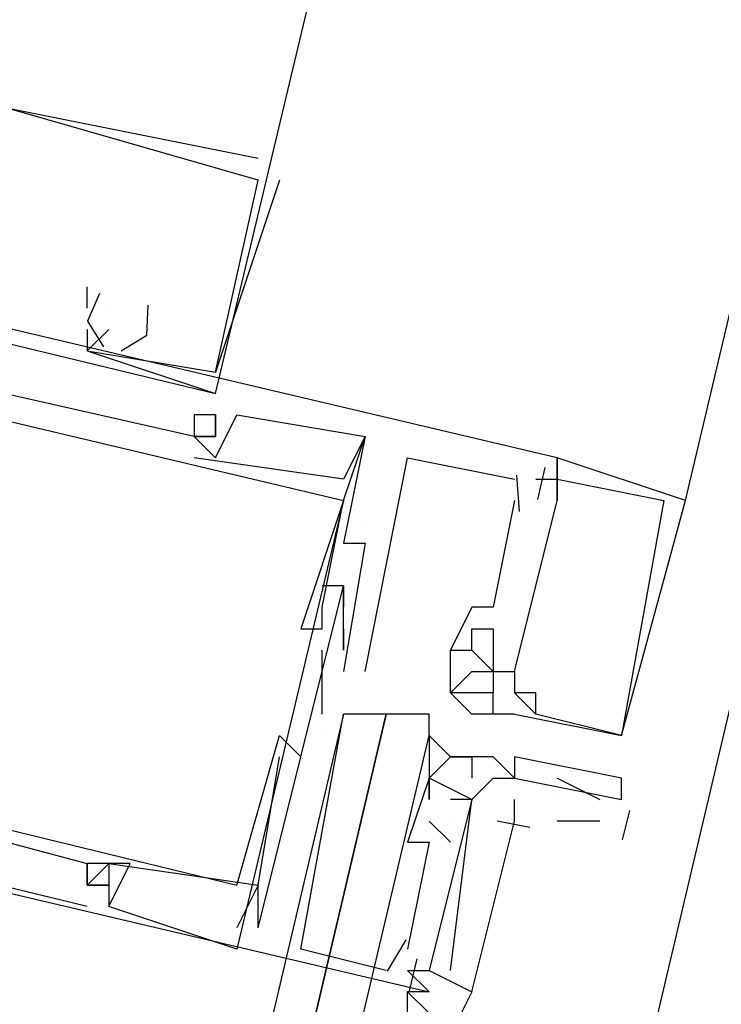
# Model space of a CAD drawing. Header units: feet. Extents: x -79 to 198, y -22 to 181.
# Tile 267 of 277: x 136.371 to 136.809, y 112.45 to 113.064. Entities that reach past the tile are written whole.
import ezdxf

# ---------------------------------------------------------------- set-up
doc = ezdxf.new("R2010")
doc.units = ezdxf.units.FT
doc.layers.add('A-LINEA', color=7, linetype='CONTINUOUS')

msp = doc.modelspace()

# ---------------------------------------------------------------- linework, layer by layer
at = {"layer": 'A-LINEA'}
for p, q in [((139.5467, 124.2044), (135.96, 109.0178)), ((136.7867, 112.7644), (138.4133, 119.6444)), ((136.52, 112.9778), (136.52, 112.9778)), ((136.52, 112.9778), (136.52, 112.9778)), ((136.52, 112.9778), (136.52, 112.9778)), ((136.5333, 112.9644), (136.4933, 112.8444)), ((136.5333, 112.9644), (136.4933, 112.8444)), ((136.5333, 112.9644), (136.4933, 112.8444)), ((136.52, 112.9644), (136.52, 112.9644)), ((136.52, 112.9644), (136.52, 112.9644)), ((136.52, 112.9644), (136.52, 112.9644)), ((136.52, 112.9644), (136.52, 112.9644)), ((136.52, 112.9644), (136.52, 112.9644)), ((136.52, 112.9644), (136.52, 112.9644)), ((136.5333, 112.9644), (136.5333, 112.9644)), ((136.5333, 112.9644), (136.5333, 112.9644)), ((136.5333, 112.9644), (136.5333, 112.9644)), ((136.0533, 112.9378), (136.4933, 112.8311)), ((136.0533, 112.9378), (136.4933, 112.8311)), ((136.0533, 112.9378), (136.4933, 112.8311)), ((136.4133, 112.8844), (136.4133, 112.8978)), ((136.4133, 112.8978), (136.4133, 112.8978)), ((136.4133, 112.8844), (136.4133, 112.8978)), ((136.4133, 112.8978), (136.4133, 112.8978)), ((136.4133, 112.8844), (136.4133, 112.8978)), ((136.4133, 112.8978), (136.4133, 112.8978)), ((136.4133, 112.8844), (136.4133, 112.8844)), ((136.4133, 112.8844), (136.4133, 112.8844)), ((136.4133, 112.8844), (136.4133, 112.8844)), ((136.4267, 112.8844), (136.4267, 112.8844)), ((136.4267, 112.8844), (136.4267, 112.8844)), ((136.4267, 112.8844), (136.4267, 112.8844)), ((136.4133, 112.8711), (136.4133, 112.8711)), ((136.4133, 112.8711), (136.4133, 112.8711)), ((136.4133, 112.8711), (136.4133, 112.8711)), ((136.4267, 112.8711), (136.4267, 112.8711)), ((136.4267, 112.8711), (136.4267, 112.8711)), ((136.4267, 112.8711), (136.4267, 112.8711)), ((136.4133, 112.8578), (136.4133, 112.8578)), ((136.4133, 112.8578), (136.4133, 112.8578)), ((136.4133, 112.8578), (136.4133, 112.8578)), ((136.4133, 112.8578), (136.4133, 112.8578)), ((136.4133, 112.8578), (136.4133, 112.8578)), ((136.4133, 112.8578), (136.4133, 112.8578)), ((136.4933, 112.8444), (136.4933, 112.8444)), ((136.4933, 112.8444), (136.4933, 112.8444)), ((136.4933, 112.8444), (136.4933, 112.8444)), ((136.4933, 112.8444), (136.4933, 112.8444)), ((136.4933, 112.8444), (136.4933, 112.8444)), ((136.4933, 112.8444), (136.4933, 112.8444)), ((136.4933, 112.8311), (136.4933, 112.8311)), ((136.4933, 112.8311), (136.4933, 112.8311)), ((136.4933, 112.8311), (136.4933, 112.8311)), ((136.4933, 112.8311), (136.4933, 112.8311)), ((136.4933, 112.8311), (136.4933, 112.8311)), ((136.4933, 112.8311), (136.4933, 112.8311)), ((136.48, 112.8178), (136.48, 112.8178)), ((136.48, 112.8178), (136.48, 112.8178)), ((136.48, 112.8178), (136.48, 112.8178)), ((136.4933, 112.8178), (136.4933, 112.8178)), ((136.4933, 112.8178), (136.4933, 112.8178)), ((136.4933, 112.8178), (136.4933, 112.8178)), ((136.4933, 112.8178), (136.4933, 112.8178)), ((136.4933, 112.8178), (136.4933, 112.8178)), ((136.4933, 112.8178), (136.4933, 112.8178)), ((136.5067, 112.8178), (136.5067, 112.8178)), ((136.5067, 112.8178), (136.5067, 112.8178)), ((136.5067, 112.8178), (136.5067, 112.8178)), ((136.48, 112.8044), (136.48, 112.8044)), ((136.48, 112.8044), (136.48, 112.8044)), ((136.48, 112.8044), (136.48, 112.8044)), ((136.48, 112.8044), (136.48, 112.8044)), ((136.48, 112.8044), (136.48, 112.8044)), ((136.48, 112.8044), (136.48, 112.8044)), ((136.48, 112.8044), (136.48, 112.8044)), ((136.48, 112.8044), (136.48, 112.8044)), ((136.48, 112.8044), (136.48, 112.8044)), ((136.4933, 112.8044), (136.4933, 112.8044)), ((136.4933, 112.8044), (136.4933, 112.8044)), ((136.4933, 112.8044), (136.4933, 112.8044)), ((136.4933, 112.8044), (136.4933, 112.8044)), ((136.4933, 112.8044), (136.4933, 112.8044)), ((136.4933, 112.8044), (136.4933, 112.8044)), ((136.5867, 112.8044), (136.5867, 112.8044)), ((136.5867, 112.8044), (136.5867, 112.8044)), ((136.5867, 112.8044), (136.5867, 112.8044)), ((136.5867, 112.8044), (136.5867, 112.8044)), ((136.5867, 112.8044), (136.5867, 112.8044)), ((136.5867, 112.8044), (136.5867, 112.8044)), ((136.5867, 112.8044), (136.5867, 112.8044)), ((136.5867, 112.8044), (136.5867, 112.8044)), ((136.5867, 112.8044), (136.5867, 112.8044)), ((136.48, 112.7911), (136.48, 112.7911)), ((136.48, 112.7911), (136.48, 112.7911)), ((136.48, 112.7911), (136.48, 112.7911)), ((136.4933, 112.7911), (136.4933, 112.7911)), ((136.4933, 112.7911), (136.4933, 112.7911)), ((136.4933, 112.7911), (136.4933, 112.7911)), ((136.6133, 112.7911), (136.6133, 112.7911)), ((136.6133, 112.7911), (136.6133, 112.7911)), ((136.6133, 112.7911), (136.6133, 112.7911)), ((136.7067, 112.7911), (136.7067, 112.7911)), ((136.7067, 112.7911), (136.7067, 112.7911)), ((136.7067, 112.7911), (136.7067, 112.7911)), ((136.7067, 112.7911), (136.7067, 112.7911)), ((136.7067, 112.7911), (136.7067, 112.7911)), ((136.7067, 112.7911), (136.7067, 112.7911)), ((136.6813, 112.7802), (136.6829, 112.7576)), ((136.6813, 112.7802), (136.6829, 112.7576)), ((136.6813, 112.7802), (136.6829, 112.7576)), ((136.699, 112.7851), (136.6943, 112.7651)), ((136.699, 112.7851), (136.6943, 112.7651)), ((136.699, 112.7851), (136.6943, 112.7651)), ((136.5733, 112.7778), (136.5733, 112.7778)), ((136.5733, 112.7778), (136.5733, 112.7778)), ((136.5733, 112.7778), (136.5733, 112.7778)), ((136.68, 112.7778), (136.68, 112.7778)), ((136.68, 112.7778), (136.68, 112.7778)), ((136.68, 112.7778), (136.68, 112.7778)), ((136.6933, 112.7778), (136.6933, 112.7778)), ((136.6933, 112.7778), (136.6933, 112.7778)), ((136.6933, 112.7778), (136.6933, 112.7778)), ((136.7067, 112.7778), (136.7067, 112.7778)), ((136.7067, 112.7778), (136.7067, 112.7778)), ((136.7067, 112.7778), (136.7067, 112.7778)), ((136.7067, 112.7778), (136.7067, 112.7778)), ((136.7067, 112.7778), (136.7067, 112.7778)), ((136.7067, 112.7778), (136.7067, 112.7778)), ((136.7067, 112.7778), (136.7067, 112.7778)), ((136.7067, 112.7778), (136.7067, 112.7778)), ((136.7067, 112.7778), (136.7067, 112.7778)), ((136.5733, 112.7644), (136.5067, 112.4844)), ((136.5733, 112.7644), (136.5067, 112.4844)), ((136.5733, 112.7644), (136.5067, 112.4844)), ((136.5733, 112.7644), (136.5733, 112.7644)), ((136.5733, 112.7644), (136.5733, 112.7644)), ((136.5733, 112.7644), (136.5733, 112.7644)), ((136.5733, 112.7644), (136.5733, 112.7644)), ((136.5733, 112.7644), (136.5733, 112.7644)), ((136.5733, 112.7644), (136.5733, 112.7644)), ((136.68, 112.7644), (136.68, 112.7644)), ((136.68, 112.7644), (136.68, 112.7644)), ((136.68, 112.7644), (136.68, 112.7644)), ((136.6933, 112.7644), (136.6933, 112.7644)), ((136.6933, 112.7644), (136.6933, 112.7644)), ((136.6933, 112.7644), (136.6933, 112.7644)), ((136.6933, 112.7644), (136.6933, 112.7644)), ((136.6933, 112.7644), (136.6933, 112.7644)), ((136.6933, 112.7644), (136.6933, 112.7644)), ((136.7067, 112.7644), (136.7067, 112.7644)), ((136.7067, 112.7644), (136.7067, 112.7644)), ((136.7067, 112.7644), (136.7067, 112.7644)), ((136.7067, 112.7644), (136.7067, 112.7644)), ((136.7067, 112.7644), (136.7067, 112.7644)), ((136.7067, 112.7644), (136.7067, 112.7644)), ((136.7733, 112.7644), (136.7733, 112.7644)), ((136.7733, 112.7644), (136.7733, 112.7644)), ((136.7733, 112.7644), (136.7733, 112.7644)), ((136.7867, 112.7644), (136.7867, 112.7644)), ((136.7867, 112.7644), (136.7867, 112.7644)), ((136.7867, 112.7644), (136.7867, 112.7644)), ((136.5867, 112.7511), (136.5867, 112.7511)), ((136.5867, 112.7511), (136.5867, 112.7511)), ((136.5867, 112.7511), (136.5867, 112.7511)), ((136.5867, 112.7511), (136.5867, 112.7511)), ((136.5867, 112.7511), (136.5867, 112.7511)), ((136.5867, 112.7511), (136.5867, 112.7511)), ((136.5867, 112.7378), (136.5733, 112.6578)), ((136.5733, 112.7378), (136.5733, 112.7378)), ((136.5867, 112.7378), (136.5733, 112.6578)), ((136.5733, 112.7378), (136.5733, 112.7378)), ((136.5867, 112.7378), (136.5733, 112.6578)), ((136.5733, 112.7378), (136.5733, 112.7378)), ((136.5867, 112.7378), (136.5867, 112.7378)), ((136.5867, 112.7378), (136.5867, 112.7378)), ((136.5867, 112.7378), (136.5867, 112.7378)), ((136.5867, 112.7378), (136.5867, 112.7378)), ((136.5867, 112.7378), (136.5867, 112.7378)), ((136.5867, 112.7378), (136.5867, 112.7378)), ((136.56, 112.7111), (136.56, 112.7111)), ((136.56, 112.7111), (136.56, 112.7111)), ((136.56, 112.7111), (136.56, 112.7111)), ((136.5733, 112.7111), (136.5733, 112.7111)), ((136.5733, 112.7111), (136.5733, 112.7111)), ((136.5733, 112.7111), (136.5733, 112.7111)), ((136.5733, 112.7111), (136.5733, 112.7111)), ((136.5733, 112.7111), (136.5733, 112.7111)), ((136.5733, 112.7111), (136.5733, 112.7111)), ((136.5733, 112.7111), (136.5733, 112.7111)), ((136.5733, 112.7111), (136.5733, 112.7111)), ((136.5733, 112.7111), (136.5733, 112.7111)), ((136.56, 112.6978), (136.56, 112.6978)), ((136.56, 112.6978), (136.56, 112.6978)), ((136.56, 112.6978), (136.56, 112.6978)), ((136.5733, 112.6978), (136.5733, 112.6978)), ((136.5733, 112.6978), (136.5733, 112.6978)), ((136.5733, 112.6978), (136.5733, 112.6978)), ((136.5733, 112.6978), (136.5733, 112.6978)), ((136.5733, 112.6978), (136.5733, 112.6978)), ((136.5733, 112.6978), (136.5733, 112.6978)), ((136.5867, 112.6978), (136.5867, 112.6978)), ((136.5867, 112.6978), (136.5867, 112.6978)), ((136.5867, 112.6978), (136.5867, 112.6978)), ((136.5867, 112.6978), (136.5867, 112.6978)), ((136.5867, 112.6978), (136.5867, 112.6978)), ((136.5867, 112.6978), (136.5867, 112.6978)), ((136.6533, 112.6978), (136.6533, 112.6978)), ((136.6533, 112.6978), (136.6533, 112.6978)), ((136.6533, 112.6978), (136.6533, 112.6978)), ((136.6667, 112.6978), (136.6667, 112.6978)), ((136.6667, 112.6978), (136.6667, 112.6978)), ((136.6667, 112.6978), (136.6667, 112.6978)), ((136.5467, 112.6844), (136.5467, 112.6844)), ((136.5467, 112.6844), (136.5467, 112.6844)), ((136.5467, 112.6844), (136.5467, 112.6844)), ((136.56, 112.6844), (136.56, 112.6844)), ((136.56, 112.6844), (136.56, 112.6844)), ((136.56, 112.6844), (136.56, 112.6844)), ((136.5733, 112.6844), (136.5733, 112.6844)), ((136.5733, 112.6844), (136.5733, 112.6844)), ((136.5733, 112.6844), (136.5733, 112.6844)), ((136.6533, 112.6844), (136.6533, 112.6844)), ((136.6533, 112.6844), (136.6533, 112.6844)), ((136.6533, 112.6844), (136.6533, 112.6844)), ((136.6667, 112.6844), (136.6667, 112.6844)), ((136.6667, 112.6844), (136.6667, 112.6844)), ((136.6667, 112.6844), (136.6667, 112.6844)), ((136.56, 112.6311), (136.56, 112.6711)), ((136.56, 112.6711), (136.56, 112.6711)), ((136.56, 112.6311), (136.56, 112.6711)), ((136.56, 112.6711), (136.56, 112.6711)), ((136.56, 112.6311), (136.56, 112.6711)), ((136.56, 112.6711), (136.56, 112.6711)), ((136.5733, 112.6711), (136.5733, 112.6711)), ((136.5733, 112.6711), (136.5733, 112.6711)), ((136.5733, 112.6711), (136.5733, 112.6711)), ((136.5733, 112.6711), (136.5733, 112.6711)), ((136.5733, 112.6711), (136.5733, 112.6711)), ((136.5733, 112.6711), (136.5733, 112.6711)), ((136.5733, 112.6711), (136.5733, 112.6711)), ((136.5733, 112.6711), (136.5733, 112.6711)), ((136.5733, 112.6711), (136.5733, 112.6711)), ((136.64, 112.6711), (136.64, 112.6711)), ((136.64, 112.6711), (136.64, 112.6711)), ((136.64, 112.6711), (136.64, 112.6711)), ((136.64, 112.6711), (136.64, 112.6711)), ((136.64, 112.6711), (136.64, 112.6711)), ((136.64, 112.6711), (136.64, 112.6711)), ((136.6533, 112.6711), (136.6533, 112.6711)), ((136.6533, 112.6711), (136.6533, 112.6711)), ((136.6533, 112.6711), (136.6533, 112.6711)), ((136.6533, 112.6711), (136.6533, 112.6711)), ((136.6533, 112.6711), (136.6533, 112.6711)), ((136.6533, 112.6711), (136.6533, 112.6711)), ((136.6667, 112.6711), (136.6667, 112.6711)), ((136.6667, 112.6711), (136.6667, 112.6711)), ((136.6667, 112.6711), (136.6667, 112.6711)), ((136.5733, 112.6578), (136.5733, 112.6578)), ((136.5733, 112.6578), (136.5733, 112.6578)), ((136.5733, 112.6578), (136.5733, 112.6578)), ((136.5867, 112.6578), (136.5867, 112.6578)), ((136.5867, 112.6578), (136.5867, 112.6578)), ((136.5867, 112.6578), (136.5867, 112.6578)), ((136.6533, 112.6578), (136.6533, 112.6578)), ((136.6533, 112.6578), (136.6533, 112.6578)), ((136.6533, 112.6578), (136.6533, 112.6578)), ((136.6667, 112.6578), (136.6667, 112.6578)), ((136.6667, 112.6578), (136.6667, 112.6578)), ((136.6667, 112.6578), (136.6667, 112.6578)), ((136.6667, 112.6578), (136.6667, 112.6578)), ((136.6667, 112.6578), (136.6667, 112.6578)), ((136.6667, 112.6578), (136.6667, 112.6578)), ((136.6667, 112.6578), (136.6667, 112.6578)), ((136.6667, 112.6578), (136.6667, 112.6578)), ((136.6667, 112.6578), (136.6667, 112.6578)), ((136.68, 112.6578), (136.68, 112.6578)), ((136.68, 112.6578), (136.68, 112.6578)), ((136.68, 112.6578), (136.68, 112.6578)), ((136.68, 112.6578), (136.68, 112.6578)), ((136.68, 112.6578), (136.68, 112.6578)), ((136.68, 112.6578), (136.68, 112.6578)), ((136.64, 112.6444), (136.64, 112.6444)), ((136.64, 112.6444), (136.64, 112.6444)), ((136.64, 112.6444), (136.64, 112.6444)), ((136.64, 112.6444), (136.64, 112.6444)), ((136.64, 112.6444), (136.64, 112.6444)), ((136.64, 112.6444), (136.64, 112.6444)), ((136.6667, 112.6444), (136.6667, 112.6444)), ((136.6667, 112.6444), (136.6667, 112.6444)), ((136.6667, 112.6444), (136.6667, 112.6444)), ((136.6667, 112.6444), (136.6667, 112.6444)), ((136.6667, 112.6444), (136.6667, 112.6444)), ((136.6667, 112.6444), (136.6667, 112.6444)), ((136.68, 112.6444), (136.6933, 112.6311)), ((136.68, 112.6444), (136.68, 112.6444)), ((136.68, 112.6444), (136.68, 112.6444)), ((136.68, 112.6444), (136.6933, 112.6311)), ((136.68, 112.6444), (136.68, 112.6444)), ((136.68, 112.6444), (136.68, 112.6444)), ((136.68, 112.6444), (136.6933, 112.6311)), ((136.68, 112.6444), (136.68, 112.6444)), ((136.68, 112.6444), (136.68, 112.6444)), ((136.6933, 112.6444), (136.6933, 112.6444)), ((136.6933, 112.6444), (136.6933, 112.6444)), ((136.6933, 112.6444), (136.6933, 112.6444)), ((136.56, 112.6311), (136.56, 112.6311)), ((136.56, 112.6311), (136.56, 112.6311)), ((136.56, 112.6311), (136.56, 112.6311)), ((136.5733, 112.6311), (136.5733, 112.6311)), ((136.5733, 112.6311), (136.5733, 112.6311)), ((136.5733, 112.6311), (136.5733, 112.6311)), ((136.6533, 112.6311), (136.6533, 112.6311)), ((136.6533, 112.6311), (136.6533, 112.6311)), ((136.6533, 112.6311), (136.6533, 112.6311)), ((136.6667, 112.6311), (136.6667, 112.6311)), ((136.6667, 112.6311), (136.6667, 112.6311)), ((136.6667, 112.6311), (136.6667, 112.6311)), ((136.6667, 112.6311), (136.6667, 112.6311)), ((136.6667, 112.6311), (136.6667, 112.6311)), ((136.6667, 112.6311), (136.6667, 112.6311)), ((136.68, 112.6311), (136.68, 112.6311)), ((136.68, 112.6311), (136.68, 112.6311)), ((136.68, 112.6311), (136.68, 112.6311)), ((136.68, 112.6311), (136.68, 112.6311)), ((136.68, 112.6311), (136.68, 112.6311)), ((136.68, 112.6311), (136.68, 112.6311)), ((136.6933, 112.6311), (136.6933, 112.6311)), ((136.6933, 112.6311), (136.6933, 112.6311)), ((136.6933, 112.6311), (136.6933, 112.6311)), ((136.6933, 112.6311), (136.6933, 112.6311)), ((136.6933, 112.6311), (136.6933, 112.6311)), ((136.6933, 112.6311), (136.6933, 112.6311)), ((136.5333, 112.6178), (136.5333, 112.6178)), ((136.5333, 112.6178), (136.5333, 112.6178)), ((136.5333, 112.6178), (136.5333, 112.6178)), ((136.56, 112.6178), (136.56, 112.6178)), ((136.56, 112.6178), (136.56, 112.6178)), ((136.56, 112.6178), (136.56, 112.6178)), ((136.56, 112.6178), (136.56, 112.6178)), ((136.56, 112.6178), (136.56, 112.6178)), ((136.56, 112.6178), (136.56, 112.6178)), ((136.5733, 112.6178), (136.5733, 112.6178)), ((136.5733, 112.6178), (136.5733, 112.6178)), ((136.5733, 112.6178), (136.5733, 112.6178)), ((136.6267, 112.6178), (136.6267, 112.6178)), ((136.7467, 112.6178), (136.7467, 112.6178)), ((136.7467, 112.6178), (136.7467, 112.6178)), ((136.7467, 112.6178), (136.7467, 112.6178)), ((136.7467, 112.6178), (136.7467, 112.6178)), ((136.7467, 112.6178), (136.7467, 112.6178)), ((136.7467, 112.6178), (136.7467, 112.6178)), ((136.5333, 112.6044), (136.5333, 112.6044)), ((136.5333, 112.6044), (136.5333, 112.6044)), ((136.5333, 112.6044), (136.5333, 112.6044)), ((136.5467, 112.6044), (136.5467, 112.6044)), ((136.5467, 112.6044), (136.5467, 112.6044)), ((136.5467, 112.6044), (136.5467, 112.6044)), ((136.64, 112.6044), (136.64, 112.6044)), ((136.64, 112.6044), (136.64, 112.6044)), ((136.6533, 112.6044), (136.6533, 112.6044)), ((136.6533, 112.6044), (136.6533, 112.6044)), ((136.6667, 112.6044), (136.6667, 112.6044)), ((136.68, 112.6044), (136.68, 112.6044)), ((136.6267, 112.5911), (136.6267, 112.5911)), ((136.6267, 112.5911), (136.6267, 112.5911)), ((136.6267, 112.5911), (136.6267, 112.5911)), ((136.6267, 112.5911), (136.6267, 112.5911)), ((136.6267, 112.5911), (136.6267, 112.5911)), ((136.6533, 112.5911), (136.6533, 112.5911)), ((136.6667, 112.5911), (136.6667, 112.5911)), ((136.6667, 112.5911), (136.6667, 112.5911)), ((136.68, 112.5911), (136.68, 112.5911)), ((136.68, 112.5911), (136.68, 112.5911)), ((136.7067, 112.5911), (136.7333, 112.5778)), ((136.7467, 112.5911), (136.7467, 112.5911)), ((136.6267, 112.5778), (136.6267, 112.5778)), ((136.6267, 112.5778), (136.6267, 112.5778)), ((136.6267, 112.5778), (136.6267, 112.5778)), ((136.6267, 112.5778), (136.6267, 112.5778)), ((136.64, 112.5778), (136.64, 112.5778)), ((136.64, 112.5778), (136.64, 112.5778)), ((136.64, 112.5778), (136.64, 112.5778)), ((136.64, 112.5778), (136.64, 112.5778)), ((136.64, 112.5778), (136.64, 112.5778)), ((136.6533, 112.5778), (136.6533, 112.5778)), ((136.6533, 112.5778), (136.6533, 112.5778)), ((136.6533, 112.5778), (136.6533, 112.5778)), ((136.6533, 112.5778), (136.6533, 112.5778)), ((136.7067, 112.5778), (136.7067, 112.5778)), ((136.7467, 112.5778), (136.7467, 112.5778)), ((136.7517, 112.571), (136.7473, 112.5527)), ((136.64, 112.5511), (136.6267, 112.5644)), ((136.6267, 112.5644), (136.6267, 112.5644)), ((136.64, 112.5511), (136.6267, 112.5644)), ((136.6267, 112.5644), (136.6267, 112.5644)), ((136.64, 112.5511), (136.6267, 112.5644)), ((136.6267, 112.5644), (136.6267, 112.5644)), ((136.64, 112.5644), (136.64, 112.5644)), ((136.64, 112.5644), (136.64, 112.5644)), ((136.64, 112.5644), (136.64, 112.5644)), ((136.64, 112.5644), (136.64, 112.5644)), ((136.64, 112.5644), (136.64, 112.5644)), ((136.64, 112.5644), (136.64, 112.5644)), ((136.6895, 112.5603), (136.6692, 112.5642)), ((136.6895, 112.5603), (136.6692, 112.5642)), ((136.6895, 112.5603), (136.6692, 112.5642)), ((136.7333, 112.5644), (136.7067, 112.5644)), ((136.6133, 112.5511), (136.6133, 112.5511)), ((136.6133, 112.5511), (136.6133, 112.5511)), ((136.6133, 112.5511), (136.6133, 112.5511)), ((136.6267, 112.5511), (136.6267, 112.5511)), ((136.6267, 112.5511), (136.6267, 112.5511)), ((136.6267, 112.5511), (136.6267, 112.5511)), ((136.64, 112.5511), (136.64, 112.5511)), ((136.64, 112.5511), (136.64, 112.5511)), ((136.64, 112.5511), (136.64, 112.5511)), ((136.4133, 112.5378), (136.4133, 112.5378)), ((136.4133, 112.5378), (136.4133, 112.5378)), ((136.4133, 112.5378), (136.4133, 112.5378)), ((136.4133, 112.5378), (136.4133, 112.5378)), ((136.4133, 112.5378), (136.4133, 112.5378)), ((136.4133, 112.5378), (136.4133, 112.5378)), ((136.4267, 112.5378), (136.4267, 112.5378)), ((136.4267, 112.5378), (136.4267, 112.5378)), ((136.4267, 112.5378), (136.4267, 112.5378)), ((136.4267, 112.5378), (136.4267, 112.5378)), ((136.4267, 112.5378), (136.4267, 112.5378)), ((136.4267, 112.5378), (136.4267, 112.5378)), ((136.4267, 112.5378), (136.4267, 112.5378)), ((136.4267, 112.5378), (136.4267, 112.5378)), ((136.4267, 112.5378), (136.4267, 112.5378)), ((136.44, 112.5378), (136.44, 112.5378)), ((136.44, 112.5378), (136.44, 112.5378)), ((136.44, 112.5378), (136.44, 112.5378)), ((136.4133, 112.5244), (136.4133, 112.5244)), ((136.4133, 112.5244), (136.4133, 112.5244)), ((136.4133, 112.5244), (136.4133, 112.5244)), ((136.4133, 112.5244), (136.4133, 112.5244)), ((136.4133, 112.5244), (136.4133, 112.5244)), ((136.4133, 112.5244), (136.4133, 112.5244)), ((136.4267, 112.5244), (136.4267, 112.5244)), ((136.4267, 112.5244), (136.4267, 112.5244)), ((136.4267, 112.5244), (136.4267, 112.5244)), ((136.4267, 112.5244), (136.4267, 112.5244)), ((136.4267, 112.5244), (136.4267, 112.5244)), ((136.4267, 112.5244), (136.4267, 112.5244)), ((136.52, 112.5244), (136.5067, 112.4978)), ((136.5067, 112.5244), (136.5067, 112.5244)), ((136.52, 112.5244), (136.5067, 112.4978)), ((136.5067, 112.5244), (136.5067, 112.5244)), ((136.52, 112.5244), (136.5067, 112.4978)), ((136.5067, 112.5244), (136.5067, 112.5244)), ((136.52, 112.5244), (136.52, 112.5244)), ((136.52, 112.5244), (136.52, 112.5244)), ((136.52, 112.5244), (136.52, 112.5244)), ((136.52, 112.5244), (136.52, 112.5244)), ((136.52, 112.5244), (136.52, 112.5244)), ((136.52, 112.5244), (136.52, 112.5244)), ((136.4133, 112.5111), (136.4133, 112.5111)), ((136.4133, 112.5111), (136.4133, 112.5111)), ((136.4133, 112.5111), (136.4133, 112.5111)), ((136.4267, 112.5111), (136.4267, 112.5111)), ((136.4267, 112.5111), (136.4267, 112.5111)), ((136.4267, 112.5111), (136.4267, 112.5111)), ((136.4267, 112.5111), (136.4267, 112.5111)), ((136.4267, 112.5111), (136.4267, 112.5111)), ((136.4267, 112.5111), (136.4267, 112.5111)), ((136.5067, 112.4978), (136.5067, 112.4978)), ((136.5067, 112.4978), (136.5067, 112.4978)), ((136.5067, 112.4978), (136.5067, 112.4978)), ((136.52, 112.4978), (136.52, 112.4978)), ((136.52, 112.4978), (136.52, 112.4978)), ((136.52, 112.4978), (136.52, 112.4978)), ((136.52, 112.4978), (136.52, 112.4978)), ((136.52, 112.4978), (136.52, 112.4978)), ((136.52, 112.4978), (136.52, 112.4978)), ((136.6121, 112.4902), (136.6006, 112.4707)), ((136.6121, 112.4902), (136.6006, 112.4707)), ((136.6121, 112.4902), (136.6006, 112.4707)), ((136.5067, 112.4844), (136.5067, 112.4844)), ((136.5067, 112.4844), (136.5067, 112.4844)), ((136.5067, 112.4844), (136.5067, 112.4844)), ((136.5467, 112.4844), (136.5467, 112.4844)), ((136.5467, 112.4844), (136.5467, 112.4844)), ((136.5467, 112.4844), (136.5467, 112.4844)), ((136.6133, 112.4844), (136.6133, 112.4844)), ((136.6133, 112.4844), (136.6133, 112.4844)), ((136.6133, 112.4844), (136.6133, 112.4844)), ((136.619, 112.4784), (136.6143, 112.4584)), ((136.619, 112.4784), (136.6143, 112.4584)), ((136.619, 112.4784), (136.6143, 112.4584)), ((136.6, 112.4711), (136.6, 112.4711)), ((136.6, 112.4711), (136.6, 112.4711)), ((136.6, 112.4711), (136.6, 112.4711)), ((136.6267, 112.4711), (136.6267, 112.4711)), ((136.6267, 112.4711), (136.6267, 112.4711)), ((136.6267, 112.4711), (136.6267, 112.4711)), ((136.6267, 112.4711), (136.6267, 112.4711)), ((136.6267, 112.4711), (136.6267, 112.4711)), ((136.6267, 112.4711), (136.6267, 112.4711)), ((136.64, 112.4711), (136.64, 112.4711)), ((136.64, 112.4711), (136.64, 112.4711)), ((136.64, 112.4711), (136.64, 112.4711)), ((136.6133, 112.4578), (136.6133, 112.4578)), ((136.6133, 112.4578), (136.6133, 112.4578)), ((136.6133, 112.4578), (136.6133, 112.4578)), ((136.6267, 112.4578), (136.6267, 112.4578)), ((136.6267, 112.4578), (136.6267, 112.4578)), ((136.6267, 112.4578), (136.6267, 112.4578))]:
    msp.add_line(p, q, dxfattribs=at)
for points in [[(136.4933, 112.8311), (136.92, 114.6178), (137.2933, 116.1778)], [(136.52, 112.9778), (136.32, 113.0178), (136.32, 112.9911), (136.3067, 112.9911), (136.32, 112.9911), (136.3067, 113.0044), (136.3067, 112.9911), (136.32, 112.9911), (136.2933, 112.8978), (136.2533, 112.8978)], [(136.52, 112.9778), (136.32, 113.0178), (136.32, 112.9911), (136.3067, 112.9911), (136.32, 112.9911), (136.3067, 113.0044), (136.3067, 112.9911), (136.32, 112.9911), (136.2933, 112.8978), (136.2533, 112.8978)], [(136.52, 112.9778), (136.32, 113.0178), (136.32, 112.9911), (136.3067, 112.9911), (136.32, 112.9911), (136.3067, 113.0044), (136.3067, 112.9911), (136.32, 112.9911), (136.2933, 112.8978), (136.2533, 112.8978)], [(136.4267, 112.8711), (136.4133, 112.8578), (136.4933, 112.8444), (136.52, 112.9644), (136.3333, 113.0178), (136.32, 112.9911), (136.32, 112.9911)], [(136.4267, 112.8711), (136.4133, 112.8578), (136.4933, 112.8444), (136.52, 112.9644), (136.3333, 113.0178), (136.32, 112.9911), (136.32, 112.9911)], [(136.4267, 112.8711), (136.4133, 112.8578), (136.4933, 112.8444), (136.52, 112.9644), (136.3333, 113.0178), (136.32, 112.9911), (136.32, 112.9911)], [(136.6933, 112.7778), (136.7067, 112.7778), (136.7067, 112.7911), (136.0267, 112.9511), (135.9867, 112.7911)], [(136.6933, 112.7778), (136.7067, 112.7778), (136.7067, 112.7911), (136.0267, 112.9511), (135.9867, 112.7911)], [(136.6933, 112.7778), (136.7067, 112.7778), (136.7067, 112.7911), (136.0267, 112.9511), (135.9867, 112.7911)], [(136.48, 112.8044), (136.4933, 112.8044), (136.4933, 112.8178), (136.48, 112.8178), (136.48, 112.8044), (136.0667, 112.8978), (136.08, 112.9111), (136.0533, 112.9244), (136.04, 112.9111), (136.0667, 112.9111), (136.04, 112.8178), (136.04, 112.8044)], [(136.48, 112.8044), (136.4933, 112.8044), (136.4933, 112.8178), (136.48, 112.8178), (136.48, 112.8044), (136.0667, 112.8978), (136.08, 112.9111), (136.0533, 112.9244), (136.04, 112.9111), (136.0667, 112.9111), (136.04, 112.8178), (136.04, 112.8044)], [(136.48, 112.8044), (136.4933, 112.8044), (136.4933, 112.8178), (136.48, 112.8178), (136.48, 112.8044), (136.0667, 112.8978), (136.08, 112.9111), (136.0533, 112.9244), (136.04, 112.9111), (136.0667, 112.9111), (136.04, 112.8178), (136.04, 112.8044)], [(136.4209, 112.8935), (136.4134, 112.8763), (136.4235, 112.8604)], [(136.4209, 112.8935), (136.4134, 112.8763), (136.4235, 112.8604)], [(136.4209, 112.8935), (136.4134, 112.8763), (136.4235, 112.8604)], [(136.0533, 112.8044), (136.0667, 112.8844), (136.5733, 112.7644), (136.5467, 112.6844), (136.5467, 112.6844), (136.56, 112.6844), (136.56, 112.6978), (136.5733, 112.7644), (136.5867, 112.8044)], [(136.0533, 112.8044), (136.0667, 112.8844), (136.5733, 112.7644), (136.5467, 112.6844), (136.5467, 112.6844), (136.56, 112.6844), (136.56, 112.6978), (136.5733, 112.7644), (136.5867, 112.8044)], [(136.0533, 112.8044), (136.0667, 112.8844), (136.5733, 112.7644), (136.5467, 112.6844), (136.5467, 112.6844), (136.56, 112.6844), (136.56, 112.6978), (136.5733, 112.7644), (136.5867, 112.8044)], [(136.4267, 112.8844), (136.4267, 112.8844), (136.4267, 112.8844)], [(136.4267, 112.8844), (136.4267, 112.8844), (136.4267, 112.8844)], [(136.4267, 112.8844), (136.4267, 112.8844), (136.4267, 112.8844)], [(136.4344, 112.8578), (136.4505, 112.8675), (136.4514, 112.8863)], [(136.4344, 112.8578), (136.4505, 112.8675), (136.4514, 112.8863)], [(136.4344, 112.8578), (136.4505, 112.8675), (136.4514, 112.8863)], [(136.4133, 112.8711), (136.4133, 112.8578), (136.4933, 112.8311)], [(136.4133, 112.8711), (136.4133, 112.8578), (136.4933, 112.8311)], [(136.4133, 112.8711), (136.4133, 112.8578), (136.4933, 112.8311)], [(136.04, 112.8311), (136.0267, 112.8444), (136.0133, 112.7644), (135.9867, 112.7644), (135.9467, 112.6178), (136.6267, 112.4578), (136.6133, 112.4578)], [(136.04, 112.8311), (136.0267, 112.8444), (136.0133, 112.7644), (135.9867, 112.7644), (135.9467, 112.6178), (136.6267, 112.4578), (136.6133, 112.4578)], [(136.04, 112.8311), (136.0267, 112.8444), (136.0133, 112.7644), (135.9867, 112.7644), (135.9467, 112.6178), (136.6267, 112.4578), (136.6133, 112.4578)], [(136.4933, 112.8178), (136.4933, 112.8044), (136.48, 112.8044), (136.4933, 112.7911), (136.5067, 112.8178), (136.5867, 112.8044), (136.5733, 112.7378), (136.5867, 112.7378)], [(136.4933, 112.8178), (136.4933, 112.8044), (136.48, 112.8044), (136.4933, 112.7911), (136.5067, 112.8178), (136.5867, 112.8044), (136.5733, 112.7378), (136.5867, 112.7378)], [(136.4933, 112.8178), (136.4933, 112.8044), (136.48, 112.8044), (136.4933, 112.7911), (136.5067, 112.8178), (136.5867, 112.8044), (136.5733, 112.7378), (136.5867, 112.7378)], [(136.5867, 112.8044), (136.5733, 112.7778), (136.48, 112.7911)], [(136.5867, 112.8044), (136.5733, 112.7778), (136.48, 112.7911)], [(136.5867, 112.8044), (136.5733, 112.7778), (136.48, 112.7911)], [(136.5867, 112.6578), (136.6133, 112.7911), (136.68, 112.7778)], [(136.5867, 112.6578), (136.6133, 112.7911), (136.68, 112.7778)], [(136.5867, 112.6578), (136.6133, 112.7911), (136.68, 112.7778)], [(136.68, 112.6311), (136.7467, 112.6178), (136.7867, 112.7644), (136.7867, 112.7644), (136.7067, 112.7911)], [(136.7067, 112.7911), (136.7067, 112.7644), (136.7067, 112.7778), (136.7733, 112.7644), (136.7733, 112.7644), (136.7467, 112.6178), (136.7467, 112.6178), (136.6933, 112.6311), (136.6933, 112.6311), (136.6933, 112.6444), (136.6933, 112.6444), (136.68, 112.6444)], [(136.68, 112.6311), (136.7467, 112.6178), (136.7867, 112.7644), (136.7867, 112.7644), (136.7067, 112.7911)], [(136.7067, 112.7911), (136.7067, 112.7644), (136.7067, 112.7778), (136.7733, 112.7644), (136.7733, 112.7644), (136.7467, 112.6178), (136.7467, 112.6178), (136.6933, 112.6311), (136.6933, 112.6311), (136.6933, 112.6444), (136.6933, 112.6444), (136.68, 112.6444)], [(136.68, 112.6311), (136.7467, 112.6178), (136.7867, 112.7644), (136.7867, 112.7644), (136.7067, 112.7911)], [(136.7067, 112.7911), (136.7067, 112.7644), (136.7067, 112.7778), (136.7733, 112.7644), (136.7733, 112.7644), (136.7467, 112.6178), (136.7467, 112.6178), (136.6933, 112.6311), (136.6933, 112.6311), (136.6933, 112.6444), (136.6933, 112.6444), (136.68, 112.6444)], [(136.68, 112.7644), (136.6667, 112.6978), (136.6533, 112.6978), (136.64, 112.6711), (136.6533, 112.6711), (136.6533, 112.6844), (136.6667, 112.6844), (136.6667, 112.6711), (136.6667, 112.6578), (136.68, 112.6578), (136.7067, 112.7644)], [(136.68, 112.7644), (136.6667, 112.6978), (136.6533, 112.6978), (136.64, 112.6711), (136.6533, 112.6711), (136.6533, 112.6844), (136.6667, 112.6844), (136.6667, 112.6711), (136.6667, 112.6578), (136.68, 112.6578), (136.7067, 112.7644)], [(136.68, 112.7644), (136.6667, 112.6978), (136.6533, 112.6978), (136.64, 112.6711), (136.6533, 112.6711), (136.6533, 112.6844), (136.6667, 112.6844), (136.6667, 112.6711), (136.6667, 112.6578), (136.68, 112.6578), (136.7067, 112.7644)], [(136.04, 112.7378), (136.0133, 112.6444), (136.5067, 112.5244), (136.5333, 112.6178), (136.5333, 112.6178), (136.5467, 112.6044)], [(136.04, 112.7378), (136.0133, 112.6444), (136.5067, 112.5244), (136.5333, 112.6178), (136.5333, 112.6178), (136.5467, 112.6044)], [(136.04, 112.7378), (136.0133, 112.6444), (136.5067, 112.5244), (136.5333, 112.6178), (136.5333, 112.6178), (136.5467, 112.6044)], [(136.52, 112.4978), (136.5733, 112.7111), (136.56, 112.7111)], [(136.52, 112.4978), (136.5733, 112.7111), (136.56, 112.7111)], [(136.52, 112.4978), (136.5733, 112.7111), (136.56, 112.7111)], [(136.5733, 112.6844), (136.5733, 112.6711), (136.5733, 112.7111), (136.5733, 112.6978)], [(136.5733, 112.6844), (136.5733, 112.6711), (136.5733, 112.7111), (136.5733, 112.6978)], [(136.5733, 112.6844), (136.5733, 112.6711), (136.5733, 112.7111), (136.5733, 112.6978)], [(136.6667, 112.6311), (136.6533, 112.6311), (136.64, 112.6444), (136.64, 112.6711), (136.6533, 112.6711), (136.6533, 112.6711), (136.6533, 112.6711), (136.6533, 112.6711), (136.6667, 112.6578), (136.6667, 112.6578), (136.68, 112.6578), (136.68, 112.6444), (136.68, 112.6444)], [(136.6667, 112.6311), (136.6533, 112.6311), (136.64, 112.6444), (136.64, 112.6711), (136.6533, 112.6711), (136.6533, 112.6711), (136.6533, 112.6711), (136.6533, 112.6711), (136.6667, 112.6578), (136.6667, 112.6578), (136.68, 112.6578), (136.68, 112.6444), (136.68, 112.6444)], [(136.6667, 112.6311), (136.6533, 112.6311), (136.64, 112.6444), (136.64, 112.6711), (136.6533, 112.6711), (136.6533, 112.6711), (136.6533, 112.6711), (136.6533, 112.6711), (136.6667, 112.6578), (136.6667, 112.6578), (136.68, 112.6578), (136.68, 112.6444), (136.68, 112.6444)], [(136.6667, 112.6578), (136.6667, 112.6444), (136.64, 112.6444), (136.6533, 112.6578), (136.6667, 112.6578)], [(136.6667, 112.6578), (136.6667, 112.6444), (136.64, 112.6444), (136.6533, 112.6578), (136.6667, 112.6578)], [(136.6667, 112.6578), (136.6667, 112.6444), (136.64, 112.6444), (136.6533, 112.6578), (136.6667, 112.6578)], [(136.4133, 112.5111), (135.9733, 112.6178), (135.9733, 112.6311), (136, 112.6311), (136, 112.6444), (135.9867, 112.6444)], [(136.4133, 112.5111), (135.9733, 112.6178), (135.9733, 112.6311), (136, 112.6311), (136, 112.6444), (135.9867, 112.6444)], [(136.4133, 112.5111), (135.9733, 112.6178), (135.9733, 112.6311), (136, 112.6311), (136, 112.6444), (135.9867, 112.6444)], [(136.0133, 112.6178), (136.0133, 112.6444), (136.4133, 112.5378), (136.4133, 112.5244), (136.4267, 112.5244), (136.4133, 112.5244), (136.4267, 112.5378), (136.52, 112.5244)], [(136.0133, 112.6178), (136.0133, 112.6444), (136.4133, 112.5378), (136.4133, 112.5244), (136.4267, 112.5244), (136.4133, 112.5244), (136.4267, 112.5378), (136.52, 112.5244)], [(136.0133, 112.6178), (136.0133, 112.6444), (136.4133, 112.5378), (136.4133, 112.5244), (136.4267, 112.5244), (136.4133, 112.5244), (136.4267, 112.5378), (136.52, 112.5244)], [(136.68, 112.6311), (136.6667, 112.6311), (136.6667, 112.6444)], [(136.68, 112.6311), (136.6667, 112.6311), (136.6667, 112.6444)], [(136.68, 112.6311), (136.6667, 112.6311), (136.6667, 112.6444)], [(135.8, 109.2311), (136.6, 112.6311), (136.5867, 112.6311), (136.5733, 112.6311), (135.7733, 109.2311), (135.8, 109.2311)], [(135.8267, 109.2311), (136.6267, 112.6178), (136.6267, 112.6311), (136.6, 112.6311), (135.8, 109.2311), (135.8133, 109.2178), (135.8267, 109.2311)], [(136.6, 112.4711), (136.5467, 112.4844), (136.5733, 112.6311)], [(136.6, 112.4711), (136.5467, 112.4844), (136.5733, 112.6311)], [(136.6, 112.4711), (136.5467, 112.4844), (136.5733, 112.6311)], [(136.6667, 112.5911), (136.68, 112.5911), (136.68, 112.5911), (136.68, 112.5911), (136.68, 112.5911), (136.7467, 112.5778), (136.7467, 112.5778), (136.7467, 112.5911), (136.68, 112.6044), (136.68, 112.5911), (136.6667, 112.6044), (136.6533, 112.6044), (136.64, 112.6044), (136.6267, 112.6178), (136.6267, 112.5911)], [(136.52, 112.4978), (136.52, 112.5244), (136.5333, 112.6044)], [(136.52, 112.4978), (136.52, 112.5244), (136.5333, 112.6044)], [(136.52, 112.4978), (136.52, 112.5244), (136.5333, 112.6044)], [(136.6533, 112.5778), (136.6267, 112.5911), (136.64, 112.6044), (136.6533, 112.6044), (136.6533, 112.5911)], [(136.6267, 112.5778), (136.6267, 112.5778), (136.6267, 112.5911), (136.6133, 112.5511)], [(136.6267, 112.5778), (136.6267, 112.5778), (136.6267, 112.5911), (136.6133, 112.5511)], [(136.6267, 112.5778), (136.6267, 112.5778), (136.6267, 112.5911), (136.6133, 112.5511)], [(136.6267, 112.5911), (136.6267, 112.5778), (136.6267, 112.5778), (136.6267, 112.5778), (136.6267, 112.5778)], [(136.6667, 112.5911), (136.6667, 112.5911), (136.6533, 112.5778), (136.6533, 112.5778), (136.6533, 112.5778)], [(136.6533, 112.5778), (136.6267, 112.4711), (136.6533, 112.4578), (136.68, 112.5644), (136.68, 112.5778)], [(136.6533, 112.5778), (136.6267, 112.4711), (136.6533, 112.4578), (136.68, 112.5644), (136.68, 112.5778)], [(136.6533, 112.5778), (136.6267, 112.4711), (136.6533, 112.4578), (136.68, 112.5644), (136.68, 112.5778)], [(136.64, 112.4711), (136.6533, 112.5778), (136.64, 112.5778)], [(136.64, 112.4711), (136.6533, 112.5778), (136.64, 112.5778)], [(136.64, 112.4711), (136.6533, 112.5778), (136.64, 112.5778)], [(136.6133, 112.5511), (136.6267, 112.5511), (136.6133, 112.4844)], [(136.6133, 112.5511), (136.6267, 112.5511), (136.6133, 112.4844)], [(136.6133, 112.5511), (136.6267, 112.5511), (136.6133, 112.4844)], [(136.4267, 112.5244), (136.4133, 112.5244), (136.4133, 112.5244), (136.4133, 112.5378)], [(136.5067, 112.4844), (136.4267, 112.5111), (136.44, 112.5378), (136.4267, 112.5378), (136.4133, 112.5378)], [(136.4267, 112.5244), (136.4133, 112.5244), (136.4133, 112.5244), (136.4133, 112.5378)], [(136.5067, 112.4844), (136.4267, 112.5111), (136.44, 112.5378), (136.4267, 112.5378), (136.4133, 112.5378)], [(136.4267, 112.5244), (136.4133, 112.5244), (136.4133, 112.5244), (136.4133, 112.5378)], [(136.5067, 112.4844), (136.4267, 112.5111), (136.44, 112.5378), (136.4267, 112.5378), (136.4133, 112.5378)], [(136.4267, 112.5378), (136.4267, 112.5244), (136.4267, 112.5111)], [(136.4267, 112.5378), (136.4267, 112.5244), (136.4267, 112.5111)], [(136.4267, 112.5378), (136.4267, 112.5244), (136.4267, 112.5111)], [(136.6267, 112.4578), (136.6133, 112.4711), (136.6267, 112.4711), (136.6533, 112.4578), (136.64, 112.4311), (136.6133, 112.4444), (136.6133, 112.4578), (136.6267, 112.4444)]]:
    msp.add_lwpolyline(points, dxfattribs=at)

doc.saveas('drawing.dxf')
